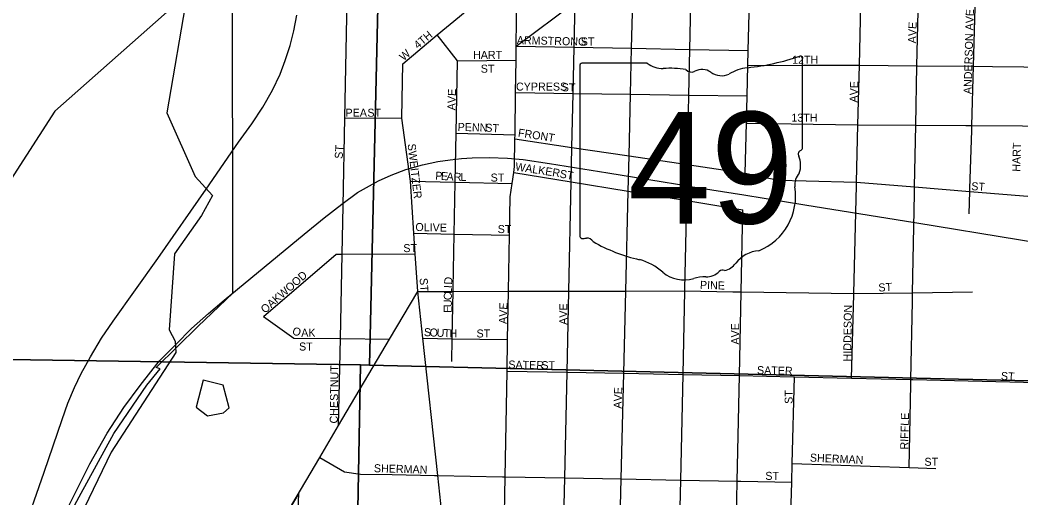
# Model space of a CAD drawing. Extents: x 0 to 1391, y -24 to 440.
# Drawn here: x 70.69 to 94.37, y 345.28 to 356.57 of the extents above; entities that cross this region are included whole.
import ezdxf

# ---------------------------------------------------------------- set-up
doc = ezdxf.new("R2010")
doc.units = 0
for name, color, linetype in [('GM_X_City_Street', 7, 'Continuous'), ('GM_X_City_Street_Text', 7, 'Continuous'), ('GM_X_Corporation', 7, 'Continuous'), ('GM_X_Minor_Lake', 7, 'Continuous'), ('GM_X_Minor_River', 7, 'Continuous'), ('GM_X_Rail_Line', 7, 'Continuous'), ('GM_X_Section', 7, 'Continuous'), ('GM_X_State_Location', 7, 'Continuous'), ('GM_X_State_Route', 7, 'Continuous'), ('GM_X_State_Shield', 7, 'Continuous')]:
    doc.layers.add(name, color=color, linetype=linetype)

msp = doc.modelspace()

# ---------------------------------------------------------------- linework, layer by layer
at = {"layer": 'GM_X_City_Street'}
for points in [[(79.75, 355.537), (80.562, 356.219), (81.086, 356.658), (82.344, 357.713), (82.455, 357.807), (83.652, 358.81), (85.116, 359.966)], [(82.43, 355.957), (83.822, 356.993), (83.936, 357.074), (84.613, 357.612), (85.215, 358.092), (86.036, 358.826)], [(78.334, 352.181), (78.334, 352.181), (78.376, 354.257), (78.433, 357.049), (78.46, 358.335)], [(84.732, 338.026), (84.732, 338.026), (84.737, 338.218), (84.782, 340.079), (84.828, 341.995), (84.886, 344.431), (84.917, 345.724), (84.977, 348.224), (85.024, 350.166), (85.081, 352.527), (85.101, 353.361), (85.136, 354.817), (85.162, 355.903), (85.189, 357.024), (85.215, 358.092)], [(87.848, 352.953), (87.877, 354.132), (87.892, 354.778), (87.91, 355.499), (87.918, 355.849), (87.947, 357.019), (87.973, 358.097)], [(90.48, 352.671), (90.481, 352.741), (90.515, 354.096), (90.55, 355.502), (90.585, 356.93), (90.625, 358.029)], [(93.209, 353.983), (93.212, 354.079), (93.253, 355.478), (93.294, 356.871), (93.303, 357.966)], [(82.042, 338.246), (82.075, 340.162), (82.107, 342.036), (82.148, 344.467), (82.171, 345.777), (82.213, 348.276), (82.226, 349.021), (82.246, 350.161), (82.268, 351.49), (82.284, 352.394), (82.331, 352.707), (82.37, 352.966), (82.392, 353.113), (82.401, 353.761), (82.402, 353.86), (82.416, 354.855), (82.426, 355.623), (82.43, 355.957), (82.455, 357.807)], [(83.739, 353.16), (83.739, 353.16), (83.748, 353.561), (83.775, 354.836), (83.799, 355.93), (83.822, 356.993)], [(91.856, 352.504), (91.858, 352.629), (91.887, 354.087), (91.914, 355.49), (91.939, 356.779), (91.941, 356.843)], [(80.94, 350.231), (80.965, 351.513), (80.989, 352.736), (81.011, 353.894), (81.044, 355.604), (80.562, 356.219)], [(82.43, 355.957), (83.799, 355.93), (85.162, 355.903), (86.539, 355.876), (87.918, 355.849)], [(81.044, 355.604), (82.426, 355.623)], [(80.1, 350.157), (80.042, 351.047), (80.011, 351.53), (79.931, 352.759), (79.722, 354.255), (79.72, 354.269), (79.75, 355.537)], [(87.91, 355.499), (89.23, 355.501), (89.23, 355.501)], [(89.23, 355.501), (90.55, 355.502), (91.914, 355.49), (91.928, 355.49)], [(91.928, 355.49), (91.929, 355.49), (93.253, 355.478), (93.699, 355.475)], [(93.699, 355.475), (93.701, 355.474), (94.444, 355.468), (95.676, 355.457), (96.774, 355.448), (98.025, 355.395), (99.404, 355.336)], [(82.416, 354.855), (83.775, 354.836), (85.136, 354.817), (86.517, 354.797), (87.892, 354.778)], [(78.376, 354.257), (79.722, 354.255)], [(87.877, 354.132), (90.515, 354.096), (91.887, 354.087), (93.073, 354.08), (93.148, 354.079)], [(81.011, 353.894), (82.402, 353.86)], [(93.148, 354.079), (93.212, 354.079), (94.411, 354.071), (95.434, 354.064), (95.579, 354.063)], [(93.168, 352.589), (93.208, 353.959), (93.209, 353.983)], [(82.401, 353.761), (83.748, 353.561), (85.101, 353.361), (86.483, 353.156), (86.53, 353.149), (86.534, 353.148)], [(82.37, 352.966), (83.73, 352.746), (85.081, 352.527), (86.466, 352.303), (87.789, 352.088)], [(83.455, 340.047), (83.455, 340.048), (83.457, 340.12), (83.498, 342.015), (83.55, 344.448), (83.579, 345.749), (83.633, 348.249), (83.674, 350.164), (83.73, 352.746), (83.739, 353.16)], [(86.534, 353.148), (87.848, 352.953), (88.638, 352.786), (89.288, 352.77)], [(79.931, 352.759), (80.989, 352.736), (82.331, 352.707)], [(89.288, 352.77), (89.292, 352.77), (90.481, 352.741), (91.858, 352.629), (93.166, 352.522), (95.61, 352.323)], [(90.416, 350.091), (90.416, 350.108), (90.479, 352.659), (90.48, 352.671)], [(91.805, 349.941), (91.809, 350.127), (91.855, 352.466), (91.856, 352.504)], [(93.15, 351.992), (93.166, 352.522), (93.168, 352.582), (93.168, 352.589)], [(78.227, 346.988), (78.27, 349.041), (78.31, 351.04), (78.334, 352.181)], [(87.634, 344.394), (87.66, 345.671), (87.71, 348.167), (87.75, 350.149), (87.789, 352.088)], [(80.011, 351.53), (80.965, 351.513), (82.268, 351.49)], [(78.27, 351.04), (78.31, 351.04), (80.042, 351.047)], [(76.452, 349.568), (78.166, 351.04), (78.265, 351.04), (78.27, 351.04)], [(80.918, 349.077), (80.939, 350.159), (80.94, 350.228), (80.94, 350.231)], [(86.239, 341.974), (86.238, 341.974), (86.293, 344.412), (86.322, 345.697), (86.378, 348.197), (86.423, 350.169)], [(86.423, 350.169), (87.56, 350.151)], [(87.56, 350.151), (87.621, 350.151), (87.75, 350.149), (90.416, 350.108), (91.809, 350.127), (93.229, 350.146)], [(90.366, 348.106), (90.416, 350.086), (90.416, 350.091)], [(91.767, 347.968), (91.769, 348.074), (91.805, 349.917), (91.805, 349.941)], [(76.452, 349.568), (77.169, 349.049), (78.27, 349.041), (79.435, 349.032)], [(80.221, 349.049), (80.917, 349.039), (82.226, 349.021)], [(80.907, 348.5), (80.917, 349.039), (80.918, 349.076), (80.918, 349.077)], [(82.213, 348.276), (83.633, 348.249), (84.977, 348.224), (86.378, 348.197)], [(86.378, 348.197), (87.71, 348.167), (88.988, 348.138), (89.016, 348.137)], [(88.85, 341.942), (88.866, 342.527), (88.906, 344.036), (88.915, 344.377), (88.949, 345.646), (88.961, 346.087), (89.016, 348.137)], [(89.016, 348.137), (90.366, 348.106), (91.769, 348.074), (91.798, 348.073), (91.818, 348.073)], [(91.728, 345.996), (91.766, 347.957), (91.767, 347.968)], [(91.818, 348.073), (95.422, 347.99)], [(77.779, 346.229), (78.369, 345.897), (78.747, 345.842), (79.492, 345.828), (79.498, 345.828)], [(88.961, 346.087), (91.728, 345.996), (92.358, 345.975)], [(79.498, 345.828), (80.498, 345.809), (80.504, 345.809)], [(80.504, 345.809), (80.572, 345.807), (82.107, 345.778), (82.112, 345.778)], [(82.112, 345.778), (82.171, 345.777), (83.579, 345.749), (84.917, 345.724), (86.322, 345.697), (87.66, 345.671), (87.742, 345.669), (87.743, 345.669)], [(87.743, 345.669), (88.949, 345.646)]]:
    msp.add_lwpolyline(points, dxfattribs=at)
at = {"layer": 'GM_X_Corporation'}
for points in [[(70.553, 342.46), (72.087, 345.304), (72.905, 346.801), (73.685, 347.942), (74.003, 348.331), (73.913, 348.356), (74.902, 349.333), (75.721, 350.116), (75.719, 358.407), (72.992, 358.406), (72.989, 365.77), (72.464, 366.164), (72.461, 374.114), (74.463, 374.114), (74.496, 376.912), (69.836, 376.911), (69.584, 378.152), (74.512, 378.154), (74.511, 378.923), (70.543, 387.395), (74.509, 387.397), (74.508, 388.829), (74.963, 388.829), (74.961, 392.918)], [(77.205, 343.232), (77.283, 345.389), (75.553, 342.462)]]:
    msp.add_lwpolyline(points, dxfattribs=at)
at = {"layer": 'GM_X_Minor_Lake'}
for points in [[(75.495, 347.944), (75.025, 348.057), (74.858, 347.42), (75.122, 347.219)], [(75.122, 347.219), (75.502, 347.291), (75.64, 347.403), (75.495, 347.944)]]:
    msp.add_lwpolyline(points, dxfattribs=at)
at = {"layer": 'GM_X_Minor_River'}
for points in [[(78.237, 362.045), (76.853, 361.567), (76.414, 361.232), (76.116, 360.689), (76.051, 360.455), (76.116, 359.792), (76.129, 358.727), (75.892, 358.222), (75.392, 357.85), (71.51, 354.417), (64.515, 343.574), (64.163, 342.972), (63.766, 342.005), (63.448, 340.74), (63.362, 337.485), (63.344, 337.287), (63.135, 336.218), (61.051, 331.276), (60.214, 321.216), (44.793, 288.772), (42, 282.692)], [(74.647, 357.191), (74.162, 354.38), (74.836, 352.871), (75.239, 352.423), (74.98, 351.948), (74.341, 351.046), (74.22, 349.246), (74.36, 348.978), (74.378, 348.711), (72.848, 346.356), (65.18, 330.492), (65.04, 330.266)]]:
    msp.add_lwpolyline(points, dxfattribs=at)
at = {"layer": 'GM_X_Rail_Line'}
for points in [[(70.734, 344.374), (71.259, 345.885), (71.683, 347.127), (71.82, 347.518), (71.98, 347.886), (72.133, 348.217), (72.352, 348.615), (72.616, 349.054), (72.892, 349.456), (73.95, 350.935), (75.094, 352.57), (75.862, 353.681), (76.175, 354.118), (76.435, 354.51), (76.666, 354.911), (76.844, 355.294), (76.964, 355.612), (77.079, 355.971), (77.166, 356.318), (77.236, 356.685)], [(71.805, 345.007), (72.043, 345.487), (72.337, 346.082), (72.754, 346.804), (73.148, 347.41), (73.535, 347.931), (73.98, 348.507), (74.372, 348.905), (74.748, 349.281), (75.146, 349.634), (75.518, 349.951), (77.415, 351.509), (77.888, 351.896), (78.301, 352.22), (78.676, 352.495), (79.175, 352.767), (79.469, 352.904), (79.818, 353.042), (80.209, 353.15), (80.573, 353.228), (80.867, 353.269), (81.139, 353.299), (81.384, 353.317), (81.786, 353.325), (82.221, 353.31), (82.593, 353.273), (83.218, 353.18), (84.595, 352.956), (86.537, 352.643)], [(86.537, 352.643), (86.555, 352.64)], [(86.555, 352.64), (87.82, 352.436), (89.258, 352.201)], [(89.258, 352.201), (91.86, 351.785), (96.867, 350.97), (99.263, 350.583), (102.655, 350.043), (107.045, 349.317), (109.5, 348.924), (111.784, 348.552), (113.86, 348.217), (118.335, 347.484)]]:
    msp.add_lwpolyline(points, dxfattribs=at)
at = {"layer": 'GM_X_Section'}
for points in [[(59.174, 368.861), (79.425, 368.392), (78.962, 348.414), (78.742, 348.419), (58.965, 348.725)], [(79.425, 368.392), (99.755, 368.042), (99.204, 347.93), (78.962, 348.414)], [(58.965, 348.725), (78.742, 348.419), (78.376, 328.333), (58.126, 328.84), (58.533, 348.72)], [(78.962, 348.414), (99.204, 347.93), (98.654, 327.856), (78.376, 328.333), (78.742, 348.419)]]:
    msp.add_lwpolyline(points, close=True, dxfattribs=at)
at = {"layer": 'GM_X_State_Route'}
for points in [[(86.472, 352.586), (86.472, 352.59), (86.483, 353.156), (86.517, 354.797), (86.539, 355.876), (86.561, 356.955)], [(86.424, 350.203), (86.424, 350.208), (86.466, 352.303), (86.472, 352.586)], [(78.227, 346.988), (79.435, 349.032), (80.1, 350.157)], [(80.1, 350.157), (80.939, 350.159), (82.246, 350.161), (83.674, 350.164), (85.024, 350.166), (86.423, 350.169), (86.424, 350.203)], [(80.939, 342.417), (80.896, 342.816), (80.715, 344.486), (80.572, 345.807), (80.221, 349.049), (80.1, 350.157)], [(77.117, 345.109), (77.118, 345.11), (77.779, 346.229), (78.227, 346.988)]]:
    msp.add_lwpolyline(points, dxfattribs=at)
at = {"layer": 'GM_X_State_Shield'}
for p, q in [((85.531, 355.551), (83.987, 355.551)), ((89.208, 353.556), (89.208, 355.65)), ((83.935, 355.482), (83.935, 351.48)), ((89.208, 353.557), (89.208, 353.556))]:
    msp.add_line(p, q, dxfattribs=at)
for centre, radius, start, end in [((83.995, 355.491), 0.0611, 98.1301, 188.1301), ((85.899, 356.016), 0.593, 231.6195, 271.1119), ((87.33, 361.008), 5.592, 275.8445, 288.9065), ((89.15, 355.659), 0.0587, 351.8621, 97.738), ((86.095, 353.304), 2.127, 80.4867, 94.9883), ((86.578, 355.511), 0.171, 219.7921, 297.1024), ((86.829, 355.049), 0.355, 54.4667, 119.1411), ((87.288, 355.683), 0.428, 233.8562, 294.8282), ((88.043, 354.329), 1.125, 97.3462, 120.7689), ((89.194, 353.403), 0.0909, 107.944, 210.337), ((89.145, 353.548), 0.0628, 289.6038, 7.7341), ((88.616, 353.138), 0.545, 340.033, 23.6496), ((89.418, 352.68), 0.397, 136.8065, 186.9296), ((87.643, 352.414), 1.399, 292.3089, 8.9858), ((83.996, 351.471), 0.0616, 171.9584, 258.3066), ((84.005, 351.88), 0.47, 267.339, 280.6039), ((84.101, 351.249), 0.17, 29.7484, 93.2717), ((86.242, 354.845), 4.038, 240.4129, 257.1985), ((88.233, 350.356), 0.766, 94.4031, 142.5768), ((85.038, 349.682), 1.264, 47.1842, 75.836), ((87.262, 351.092), 0.452, 282.8732, 323.2771), ((86.405, 351.229), 0.802, 230.7004, 286.2918), ((86.927, 350.929), 0.427, 268.777, 315.5493), ((87.313, 350.542), 0.12, 65.7517, 132.6484), ((86.868, 349.845), 0.659, 85.6951, 111.2099)]:
    msp.add_arc(centre, radius, start, end, dxfattribs=at)

# ---------------------------------------------------------------- texts
at = {"layer": 'GM_X_City_Street_Text'}
for s, height, rotation, p in [('ANDERSON AVE', 0.18939, 88.4087, (93.206, 354.818)), ('AVE', 0.1894, 88.0264, (91.889, 356.018)), ('4TH', 0.1894, 40.0988, (80.102, 355.877)), ('ARMSTRONG', 0.1894, 358.6838, (82.442, 356.003)), ('ST', 0.1894, 0, (83.958, 355.969)), ('W', 0.189, 41.983, (79.768, 355.593)), ('HART', 0.1894, 0, (81.408, 355.653)), ('12TH', 0.1894, 0, (88.958, 355.536)), ('ST', 0.1894, 0, (81.591, 355.327)), ('CYPRESS', 0.1894, 0, (82.425, 354.903)), ('ST', 0.1894, 0, (83.508, 354.886)), ('AVE', 0.1894, 88.0245, (90.506, 354.618)), ('AVE', 0.1894, 88.0242, (80.989, 354.435)), ('PEA', 0.1894, 0, (78.391, 354.286)), ('ST', 0.1894, 0, (78.908, 354.286)), ('13TH', 0.1894, 0, (88.941, 354.169)), ('PENN', 0.1894, 358.4097, (81.042, 353.952)), ('ST', 0.1894, 356.4256, (81.694, 353.936)), ('FRONT', 0.1894, 351.3474, (82.463, 353.819)), ('HART', 0.1894, 88.492, (94.356, 352.984)), ('ST', 0.1894, 86.422, (78.322, 353.286)), ('SWEITZER', 0.1894, 276.6125, (79.86, 353.638)), ('WALKER', 0.1894, 351.1808, (82.397, 353.019)), ('P', 0.189, 356.1173, (80.511, 352.802)), ('E', 0.189, 356.0901, (80.644, 352.793)), ('A', 0.189, 356.2686, (80.777, 352.784)), ('R', 0.189, 358.5923, (80.952, 352.773)), ('L', 0.189, 359.939, (81.107, 352.769)), ('ST', 0.1894, 0, (81.825, 352.753)), ('ST', 0.1894, 349.3727, (83.448, 352.852)), ('ST', 0.1894, 356.4256, (93.194, 352.552)), ('OLIVE', 0.1894, 358.6368, (80.042, 351.586)), ('ST', 0.1894, 0, (81.991, 351.536)), ('ST', 0.1894, 0, (79.758, 351.086)), ('OAKWOOD', 0.1894, 41.1121, (76.485, 349.627)), ('ST', 0.1894, 273.5772, (80.144, 350.469)), ('D', 0.189, 86.5123, (80.911, 350.314)), ('PINE', 0.1894, 358.1534, (86.776, 350.219)), ('ST', 0.1894, 3.5744, (91.006, 350.152)), ('C', 0.189, 89.9703, (80.906, 349.95)), ('L', 0.189, 89.3648, (80.906, 350.1)), ('I', 0.189, 87.5413, (80.907, 350.231)), ('U', 0.189, 89.9674, (80.906, 349.783)), ('AVE', 0.1894, 88.0242, (82.206, 349.385)), ('AVE', 0.1894, 90, (83.639, 349.367)), ('E', 0.189, 89.9658, (80.906, 349.65)), ('HIDDESON', 0.1894, 89.1935, (90.356, 348.501)), ('AVE', 0.1894, 90, (87.706, 348.9)), ('O', 0.189, 339.8974, (77.112, 349.152)), ('A', 0.189, 1.142, (77.344, 349.083)), ('K', 0.189, 0, (77.51, 349.086)), ('S', 0.189, 357.2669, (80.243, 349.103)), ('O', 0.189, 357.2878, (80.376, 349.096)), ('U', 0.189, 357.2669, (80.543, 349.088)), ('T', 0.189, 357.289, (80.709, 349.08)), ('H', 0.189, 358.4446, (80.847, 349.074)), ('ST', 0.1894, 0, (81.491, 349.069)), ('ST', 0.1894, 0, (77.291, 348.76)), ('SATER', 0.1894, 358.6988, (82.242, 348.336)), ('ST', 0.1894, 0, (83.025, 348.319)), ('CHESTNUT', 0.1894, 89.2156, (78.206, 347.034)), ('SATER', 0.1894, 358.6988, (88.126, 348.203)), ('ST', 0.1894, 356.412, (93.894, 348.069)), ('AVE', 0.1894, 88.0242, (84.922, 347.385)), ('ST', 0.1894, 90, (88.972, 347.5)), ('RIFFLE', 0.1894, 88.7541, (91.706, 346.418)), ('SHERMAN', 0.1894, 357.4721, (89.376, 346.136)), ('SHERMAN', 0.1894, 358.3144, (79.06, 345.886)), ('ST', 0.1894, 0, (92.091, 346.036)), ('ST', 0.1894, 0, (88.325, 345.703))]:
    msp.add_text(s, height=height, rotation=rotation, dxfattribs=at).set_placement(p)
at = {"layer": 'GM_X_State_Location'}
for s in ['s', 'r']:
    msp.add_text(s, height=0.00379, dxfattribs=at).set_placement((86.512, 353.215))
msp.add_text('49', height=0.00379, rotation=0, dxfattribs=at).set_placement((85.558, 352.939))
at = {"layer": 'GM_X_State_Shield'}
msp.add_text('49', height=2.6367, dxfattribs=at).set_placement((85.072, 351.762))

doc.saveas('drawing.dxf')
